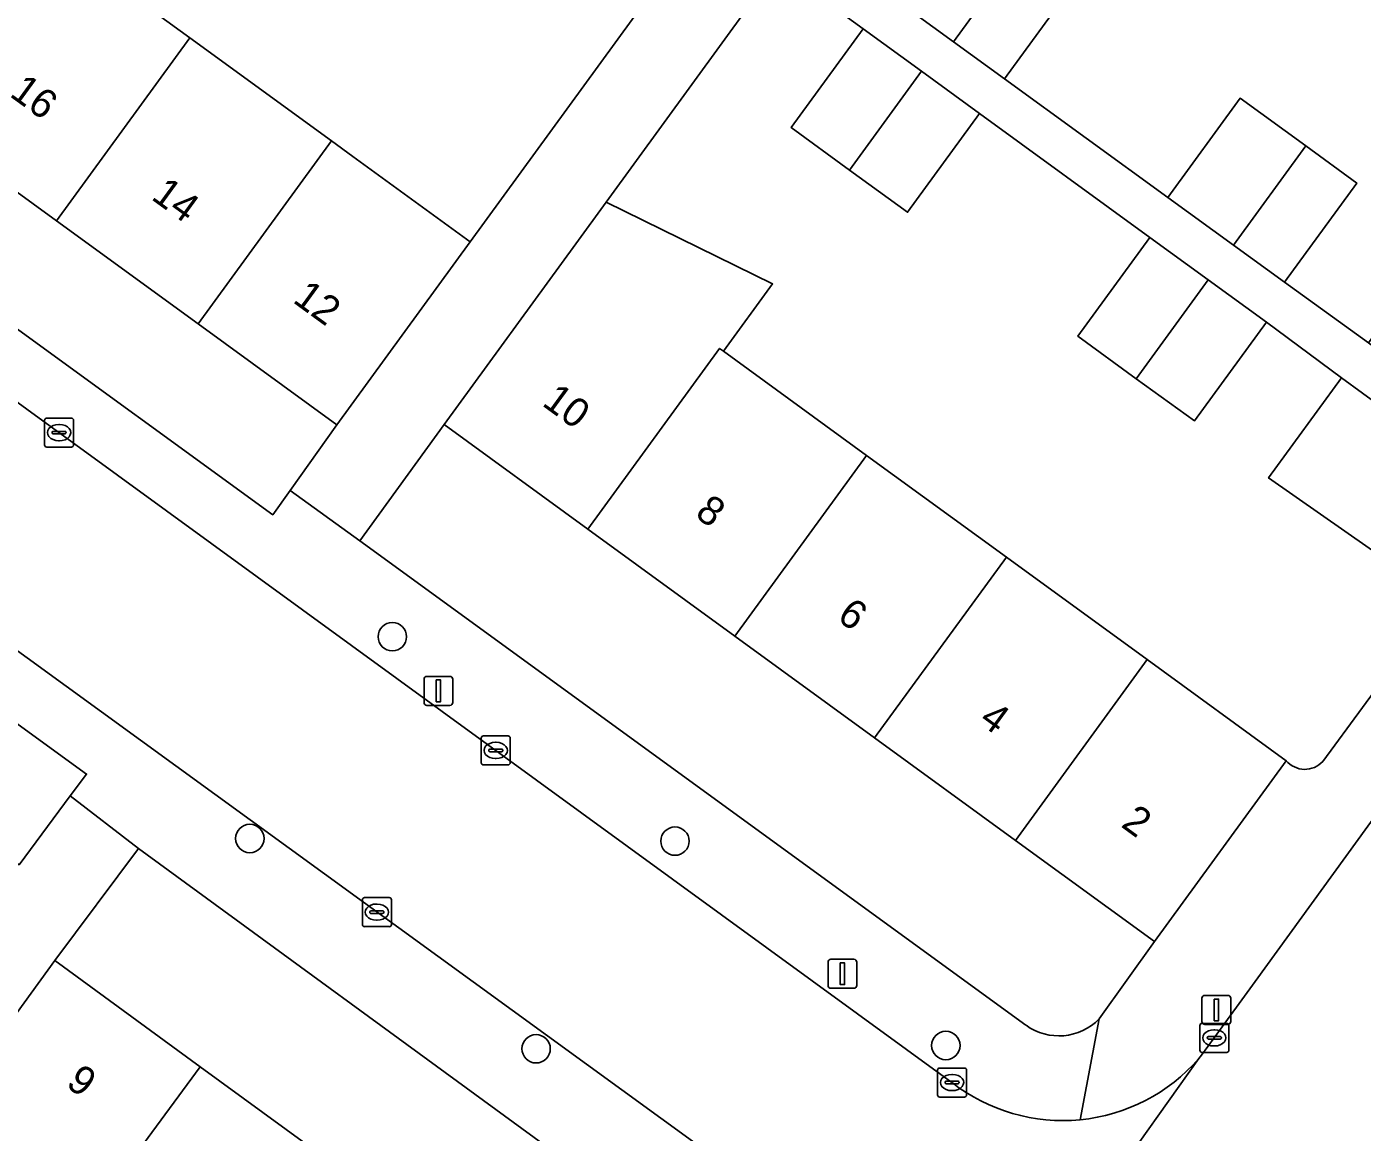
# Model space of a CAD drawing. Extents: x 159674 to 160531, y 382172 to 382904.
# Drawn here: x 160175.73 to 160221.75, y 382500.4 to 382538.52 of the extents above; entities that cross this region are included whole.
import ezdxf

# ---------------------------------------------------------------- set-up
doc = ezdxf.new("R2010")
doc.units = 0
for name, color, linetype in [('IMGEO_Boom', 7, 'Continuous'), ('IMGEO_Erf', 7, 'Continuous'), ('IMGEO_Kolk', 7, 'Continuous'), ('IMGEO_Lichtmast', 7, 'Continuous'), ('IMGEO_Muur', 7, 'Continuous'), ('IMGEO_Pand', 7, 'Continuous'), ('IMGEO_Pand_nummerreeks', 7, 'Continuous'), ('IMGEO_Rijbaan_lokaal_gesloten', 7, 'Continuous'), ('IMGEO_Rijbaan_lokaal_open', 7, 'Continuous'), ('IMGEO_Voetpad_open', 7, 'Continuous')]:
    doc.layers.add(name, color=color, linetype=linetype)

msp = doc.modelspace()

# ---------------------------------------------------------------- linework, layer by layer
at = {"layer": 'IMGEO_Boom'}
for centre in [(160188.329, 382517.49), (160183.419, 382510.533), (160198.068, 382510.442), (160193.284, 382503.282), (160207.401, 382503.395)]:
    msp.add_circle(centre, 0.489, dxfattribs=at)
at = {"layer": 'IMGEO_Erf'}
for points in [[(160127.897, 382562.669), (160184.209, 382521.695), (160184.808, 382522.535), (160186.417, 382524.795), (160181.637, 382528.275), (160176.758, 382531.828), (160171.799, 382535.439), (160167.082, 382538.873), (160162.337, 382542.328), (160157.384, 382545.934)], [(160117.459, 382553.168), (160116.806, 382552.256), (160121.807, 382548.622), (160126.656, 382545.098), (160131.584, 382541.517), (160136.387, 382538.026), (160141.237, 382534.502), (160146.105, 382530.965), (160150.991, 382527.414), (160155.991, 382523.78), (160160.872, 382520.234), (160165.672, 382516.745), (160170.553, 382513.198), (160175.469, 382509.626), (160177.234, 382512.001), (160177.794, 382512.755), (160121.273, 382553.859)], [(160229.047, 382537.13), (160224.295, 382540.586), (160219.38, 382544.16), (160217.267, 382541.345), (160212.578, 382544.777), (160214.647, 382547.603), (160209.453, 382551.381), (160202.472, 382541.785), (160205.407, 382539.65), (160207.895, 382543.071), (160210.155, 382541.427), (160211.914, 382540.148), (160209.426, 382536.727), (160215.055, 382532.633), (160217.543, 382536.054), (160219.803, 382534.41), (160221.562, 382533.131), (160219.074, 382529.71), (160221.967, 382527.617), (160224.461, 382531.045), (160226.154, 382529.799), (160229.46, 382527.365), (160230.277, 382526.771), (160234.204, 382532.209)], [(160176.396, 382541.751), (160181.355, 382538.141), (160186.235, 382534.588), (160186.972, 382534.051), (160191.014, 382531.108), (160197.179, 382539.582)], [(160214.434, 382531.256), (160208.566, 382535.532), (160206.086, 382532.123), (160204.085, 382533.578), (160202.074, 382535.041), (160204.554, 382538.45), (160201.606, 382540.595), (160195.698, 382532.472), (160201.431, 382529.652), (160199.741, 382527.331), (160204.67, 382523.742), (160209.487, 382520.234), (160214.339, 382516.701), (160219.13, 382513.213)], [(160220.389, 382513.187), (160224.489, 382518.771), (160223.667, 382519.369), (160220.311, 382521.713), (160218.523, 382522.962), (160221.031, 382526.41), (160218.446, 382528.338), (160215.966, 382524.929), (160213.963, 382526.385), (160211.954, 382527.847), (160214.434, 382531.256)], [(160212.685, 382504.314), (160214.591, 382506.978), (160209.802, 382510.465), (160204.949, 382513.998), (160200.131, 382517.506), (160195.067, 382521.193), (160190.112, 382524.801), (160187.205, 382520.79), (160210.164, 382504.096)], [(160193.511, 382500), (160179.581, 382510.186), (160176.698, 382506.323), (160181.704, 382502.662), (160185.344, 382500), (160186.672, 382499.029), (160191.502, 382495.496), (160196.341, 382491.958), (160201.314, 382488.321), (160203.011, 382490.565)]]:
    msp.add_lwpolyline(points, dxfattribs=at)
for centre, radius, start, end in [((160219.771, 382513.759), 0.842, 220.4041, 317.2297), ((160211.299, 382505.656), 1.929, 233.9663, 315.9182)]:
    msp.add_arc(centre, radius, start, end, dxfattribs=at)
at = {"layer": 'IMGEO_Kolk'}
for p, q in [((160176.346, 382524.1), (160176.346, 382524.952)), ((160176.421, 382525.026), (160177.273, 382525.026)), ((160176.834, 382524.806), (160176.859, 382524.806)), ((160177.347, 382524.952), (160177.347, 382524.1)), ((160176.605, 382524.52), (160176.605, 382524.532)), ((160177.043, 382524.483), (160176.645, 382524.483)), ((160176.648, 382524.569), (160177.046, 382524.569)), ((160176.857, 382524.246), (160176.832, 382524.246)), ((160177.089, 382524.532), (160177.089, 382524.52)), ((160177.273, 382524.026), (160176.421, 382524.026)), ((160191.393, 382513.143), (160191.393, 382513.995)), ((160191.468, 382514.069), (160192.32, 382514.069)), ((160191.881, 382513.849), (160191.906, 382513.849)), ((160192.394, 382513.995), (160192.394, 382513.143)), ((160191.652, 382513.563), (160191.652, 382513.575)), ((160192.09, 382513.526), (160191.692, 382513.526)), ((160191.695, 382513.612), (160192.093, 382513.612)), ((160191.904, 382513.289), (160191.879, 382513.289)), ((160192.136, 382513.575), (160192.136, 382513.563)), ((160192.32, 382513.069), (160191.468, 382513.069)), ((160187.297, 382507.567), (160187.297, 382508.419)), ((160187.372, 382508.493), (160188.224, 382508.493)), ((160187.785, 382508.273), (160187.81, 382508.273)), ((160188.298, 382508.419), (160188.298, 382507.567)), ((160187.556, 382507.987), (160187.556, 382507.999)), ((160187.994, 382507.95), (160187.596, 382507.95)), ((160187.599, 382508.036), (160187.997, 382508.036)), ((160187.808, 382507.713), (160187.783, 382507.713)), ((160188.04, 382507.999), (160188.04, 382507.987)), ((160188.224, 382507.493), (160187.372, 382507.493)), ((160216.153, 382503.233), (160216.153, 382504.085)), ((160216.228, 382504.159), (160217.08, 382504.159)), ((160217.154, 382504.085), (160217.154, 382503.233)), ((160216.412, 382503.653), (160216.412, 382503.665)), ((160216.85, 382503.616), (160216.452, 382503.616)), ((160216.455, 382503.702), (160216.853, 382503.702)), ((160216.641, 382503.939), (160216.666, 382503.939)), ((160216.896, 382503.665), (160216.896, 382503.653)), ((160217.08, 382503.159), (160216.228, 382503.159)), ((160216.664, 382503.379), (160216.639, 382503.379)), ((160207.191, 382502.619), (160208.043, 382502.619)), ((160207.116, 382501.693), (160207.116, 382502.545)), ((160207.418, 382502.162), (160207.816, 382502.162)), ((160207.604, 382502.399), (160207.629, 382502.399)), ((160208.117, 382502.545), (160208.117, 382501.693)), ((160207.375, 382502.113), (160207.375, 382502.125)), ((160207.813, 382502.076), (160207.415, 382502.076)), ((160207.627, 382501.839), (160207.602, 382501.839)), ((160207.859, 382502.125), (160207.859, 382502.113)), ((160208.043, 382501.619), (160207.191, 382501.619))]:
    msp.add_line(p, q, dxfattribs=at)
for points in [[(160176.346, 382524.1), (160176.346, 382524.952)], [(160176.421, 382525.026), (160177.273, 382525.026)], [(160177.347, 382524.952), (160177.347, 382524.1)], [(160177.273, 382524.026), (160176.421, 382524.026)], [(160191.393, 382513.143), (160191.393, 382513.995)], [(160191.468, 382514.069), (160192.32, 382514.069)], [(160192.394, 382513.995), (160192.394, 382513.143)], [(160192.32, 382513.069), (160191.468, 382513.069)], [(160187.297, 382507.567), (160187.297, 382508.419)], [(160187.372, 382508.493), (160188.224, 382508.493)], [(160188.298, 382508.419), (160188.298, 382507.567)], [(160188.224, 382507.493), (160187.372, 382507.493)], [(160216.153, 382503.233), (160216.153, 382504.085)], [(160216.228, 382504.159), (160217.08, 382504.159)], [(160217.154, 382504.085), (160217.154, 382503.233)], [(160217.08, 382503.159), (160216.228, 382503.159)], [(160207.191, 382502.619), (160208.043, 382502.619)], [(160207.116, 382501.693), (160207.116, 382502.545)], [(160208.117, 382502.545), (160208.117, 382501.693)], [(160208.043, 382501.619), (160207.191, 382501.619)]]:
    msp.add_lwpolyline(points, dxfattribs=at)
for centre, radius, start, end in [((160176.423, 382524.95), 0.0765, 91.552, 178.448), ((160176.423, 382524.95), 0.0765, 91.552, 178.448), ((160177.271, 382524.95), 0.0765, 1.552, 88.448), ((160177.271, 382524.95), 0.0765, 1.552, 88.448), ((160176.645, 382524.529), 0.0403, 85.8775, 175.7526), ((160176.642, 382524.519), 0.0366, 178.938, 274.7102), ((160177.046, 382524.526), 0.043, 264.8664, 352.4533), ((160177.05, 382524.531), 0.0386, 1.7309, 96.639), ((160176.423, 382524.102), 0.0765, 181.552, 268.448), ((160176.423, 382524.102), 0.0765, 181.552, 268.448), ((160177.271, 382524.102), 0.0765, 271.552, 358.448), ((160177.271, 382524.102), 0.0765, 271.552, 358.448), ((160191.47, 382513.993), 0.0765, 91.552, 178.448), ((160191.47, 382513.993), 0.0765, 91.552, 178.448), ((160192.318, 382513.993), 0.0765, 1.552, 88.448), ((160192.318, 382513.993), 0.0765, 1.552, 88.448), ((160191.692, 382513.572), 0.0403, 85.8775, 175.7526), ((160191.689, 382513.562), 0.0366, 178.938, 274.7102), ((160192.093, 382513.569), 0.043, 264.8664, 352.4533), ((160192.097, 382513.574), 0.0386, 1.7309, 96.639), ((160191.47, 382513.145), 0.0765, 181.552, 268.448), ((160191.47, 382513.145), 0.0765, 181.552, 268.448), ((160192.318, 382513.145), 0.0765, 271.552, 358.448), ((160192.318, 382513.145), 0.0765, 271.552, 358.448), ((160187.374, 382508.417), 0.0765, 91.552, 178.448), ((160187.374, 382508.417), 0.0765, 91.552, 178.448), ((160188.222, 382508.417), 0.0765, 1.552, 88.448), ((160188.222, 382508.417), 0.0765, 1.552, 88.448), ((160187.596, 382507.996), 0.0403, 85.8775, 175.7526), ((160187.593, 382507.986), 0.0366, 178.938, 274.7102), ((160187.997, 382507.993), 0.043, 264.8664, 352.4533), ((160188.001, 382507.998), 0.0386, 1.7309, 96.639), ((160187.374, 382507.569), 0.0765, 181.552, 268.448), ((160187.374, 382507.569), 0.0765, 181.552, 268.448), ((160188.222, 382507.569), 0.0765, 271.552, 358.448), ((160188.222, 382507.569), 0.0765, 271.552, 358.448), ((160216.23, 382504.083), 0.0765, 91.552, 178.448), ((160216.23, 382504.083), 0.0765, 91.552, 178.448), ((160217.078, 382504.083), 0.0765, 1.552, 88.448), ((160217.078, 382504.083), 0.0765, 1.552, 88.448), ((160216.452, 382503.662), 0.0403, 85.8775, 175.7526), ((160216.449, 382503.652), 0.0366, 178.938, 274.7102), ((160216.853, 382503.659), 0.043, 264.8664, 352.4533), ((160216.857, 382503.664), 0.0386, 1.7309, 96.639), ((160216.23, 382503.235), 0.0765, 181.552, 268.448), ((160216.23, 382503.235), 0.0765, 181.552, 268.448), ((160217.078, 382503.235), 0.0765, 271.552, 358.448), ((160217.078, 382503.235), 0.0765, 271.552, 358.448), ((160207.193, 382502.543), 0.0765, 91.552, 178.448), ((160207.193, 382502.543), 0.0765, 91.552, 178.448), ((160208.041, 382502.543), 0.0765, 1.552, 88.448), ((160208.041, 382502.543), 0.0765, 1.552, 88.448), ((160207.415, 382502.122), 0.0403, 85.8775, 175.7526), ((160207.82, 382502.124), 0.0386, 1.7309, 96.639), ((160207.193, 382501.695), 0.0765, 181.552, 268.448), ((160207.193, 382501.695), 0.0765, 181.552, 268.448), ((160207.412, 382502.112), 0.0366, 178.938, 274.7102), ((160207.816, 382502.119), 0.043, 264.8664, 352.4533), ((160208.041, 382501.695), 0.0765, 271.552, 358.448), ((160208.041, 382501.695), 0.0765, 271.552, 358.448)]:
    msp.add_arc(centre, radius, start, end, dxfattribs=at)
for centre, major_axis, ratio, start_param, end_param in [((160176.833, 382524.526), (-0.387, 0.002), 0.722429, 4.712389, 7.853982), ((160176.858, 382524.526), (-0.39, 0.002), 0.717154, 1.570796, 4.712389), ((160191.88, 382513.569), (-0.387, 0.002), 0.722429, 4.712389, 7.853982), ((160191.905, 382513.569), (-0.39, 0.002), 0.717154, 1.570796, 4.712389), ((160187.784, 382507.993), (-0.387, 0.002), 0.722429, 4.712389, 7.853982), ((160187.809, 382507.993), (-0.39, 0.002), 0.717154, 1.570796, 4.712389), ((160216.64, 382503.659), (-0.387, 0.002), 0.722429, 4.712389, 7.853982), ((160216.665, 382503.659), (-0.39, 0.002), 0.717154, 1.570796, 4.712389), ((160207.603, 382502.119), (-0.387, 0.002), 0.722429, 4.712389, 7.853982), ((160207.628, 382502.119), (-0.39, 0.002), 0.717154, 1.570796, 4.712389)]:
    msp.add_ellipse(centre, major_axis=major_axis, ratio=ratio, start_param=start_param, end_param=end_param, dxfattribs=at)
at = {"layer": 'IMGEO_Lichtmast'}
for p, q in [((160189.424, 382515.223), (160189.424, 382516.023)), ((160189.424, 382516.023), (160189.424, 382515.223)), ((160189.524, 382516.123), (160190.314, 382516.123)), ((160190.314, 382516.123), (160189.524, 382516.123)), ((160190.414, 382516.023), (160190.414, 382515.223)), ((160190.414, 382515.223), (160190.414, 382516.023)), ((160190.314, 382515.123), (160189.524, 382515.123)), ((160189.524, 382515.123), (160190.314, 382515.123)), ((160203.443, 382506.368), (160204.233, 382506.368)), ((160204.233, 382506.368), (160203.443, 382506.368)), ((160203.343, 382505.468), (160203.343, 382506.268)), ((160203.343, 382506.268), (160203.343, 382505.468)), ((160204.333, 382506.268), (160204.333, 382505.468)), ((160204.333, 382505.468), (160204.333, 382506.268)), ((160204.233, 382505.368), (160203.443, 382505.368)), ((160203.443, 382505.368), (160204.233, 382505.368)), ((160216.228, 382504.222), (160216.228, 382505.022)), ((160216.228, 382505.022), (160216.228, 382504.222)), ((160216.328, 382505.122), (160217.118, 382505.122)), ((160217.118, 382505.122), (160216.328, 382505.122)), ((160217.218, 382505.022), (160217.218, 382504.222)), ((160217.218, 382504.222), (160217.218, 382505.022)), ((160217.118, 382504.122), (160216.328, 382504.122)), ((160216.328, 382504.122), (160217.118, 382504.122))]:
    msp.add_line(p, q, dxfattribs=at)
for points in [[(160189.844, 382515.998), (160189.994, 382515.998), (160189.994, 382515.248), (160189.844, 382515.248), (160189.844, 382515.998)], [(160203.763, 382506.243), (160203.913, 382506.243), (160203.913, 382505.493), (160203.763, 382505.493), (160203.763, 382506.243)], [(160216.648, 382504.997), (160216.798, 382504.997), (160216.798, 382504.247), (160216.648, 382504.247), (160216.648, 382504.997)]]:
    msp.add_lwpolyline(points, dxfattribs=at)
for centre, start, end in [((160189.524, 382516.023), 90, 180), ((160189.524, 382516.023), 90, 180), ((160190.314, 382516.023), 0, 90), ((160190.314, 382516.023), 360, 90), ((160189.524, 382515.223), 180, 270), ((160189.524, 382515.223), 180, 270), ((160190.314, 382515.223), 270, 0), ((160190.314, 382515.223), 270, 0), ((160203.443, 382506.268), 90, 180), ((160203.443, 382506.268), 90, 180), ((160204.233, 382506.268), 0, 90), ((160204.233, 382506.268), 360, 90), ((160203.443, 382505.468), 180, 270), ((160203.443, 382505.468), 180, 270), ((160204.233, 382505.468), 270, 0), ((160204.233, 382505.468), 270, 0), ((160216.328, 382505.022), 90, 180), ((160216.328, 382505.022), 90, 180), ((160217.118, 382505.022), 0, 90), ((160217.118, 382505.022), 360, 90), ((160216.328, 382504.222), 180, 270), ((160216.328, 382504.222), 180, 270), ((160217.118, 382504.222), 270, 0), ((160217.118, 382504.222), 270, 0)]:
    msp.add_arc(centre, 0.1, start, end, dxfattribs=at)
at = {"layer": 'IMGEO_Muur'}
msp.add_lwpolyline([(160224.489, 382518.771), (160220.389, 382513.187)], dxfattribs=at)
msp.add_arc((160219.771, 382513.759), 0.842, 220.4041, 317.2297, dxfattribs=at)
at = {"layer": 'IMGEO_Pand'}
for points in [[(160207.667, 382538.006), (160210.155, 382541.427), (160207.895, 382543.071), (160205.407, 382539.65)], [(160181.355, 382538.141), (160176.396, 382541.751), (160171.799, 382535.439), (160176.758, 382531.828)], [(160207.667, 382538.006), (160209.426, 382536.727), (160211.914, 382540.148), (160210.155, 382541.427)], [(160181.637, 382528.275), (160186.235, 382534.588), (160181.355, 382538.141), (160176.758, 382531.828)], [(160206.567, 382536.986), (160204.554, 382538.45), (160202.074, 382535.041), (160204.085, 382533.578)], [(160206.567, 382536.986), (160204.085, 382533.578), (160206.086, 382532.123), (160208.566, 382535.532)], [(160219.803, 382534.41), (160217.543, 382536.054), (160215.055, 382532.633), (160217.315, 382530.989)], [(160181.637, 382528.275), (160186.417, 382524.795), (160191.014, 382531.108), (160186.972, 382534.051), (160186.235, 382534.588)], [(160219.803, 382534.41), (160217.315, 382530.989), (160219.074, 382529.71), (160221.562, 382533.131)], [(160199.607, 382527.428), (160199.741, 382527.331), (160201.431, 382529.652), (160195.698, 382532.472), (160194.652, 382531.036), (160190.112, 382524.801), (160195.067, 382521.193)], [(160216.444, 382529.794), (160214.434, 382531.256), (160211.954, 382527.847), (160213.963, 382526.385)], [(160216.444, 382529.794), (160213.963, 382526.385), (160215.966, 382524.929), (160218.446, 382528.338)], [(160204.67, 382523.742), (160199.741, 382527.331), (160199.607, 382527.428), (160195.067, 382521.193), (160200.131, 382517.506)], [(160223.667, 382519.369), (160226.104, 382522.72), (160221.031, 382526.41), (160218.523, 382522.962), (160220.311, 382521.713)], [(160209.487, 382520.234), (160204.67, 382523.742), (160200.131, 382517.506), (160204.949, 382513.998)], [(160209.487, 382520.234), (160204.949, 382513.998), (160209.802, 382510.465), (160214.339, 382516.701)], [(160209.802, 382510.465), (160214.591, 382506.978), (160219.13, 382513.213), (160214.339, 382516.701)], [(160177.116, 382496.389), (160179.757, 382500), (160181.704, 382502.662), (160176.698, 382506.323), (160173.759, 382502.279), (160172.149, 382500)], [(160186.672, 382499.029), (160185.344, 382500), (160181.704, 382502.662), (160179.757, 382500), (160177.116, 382496.389), (160182.094, 382492.77)]]:
    msp.add_lwpolyline(points, close=True, dxfattribs=at)
at = {"layer": 'IMGEO_Rijbaan_lokaal_gesloten'}
msp.add_lwpolyline([(160315.311, 382639.622), (160304.717, 382625.008), (160302.639, 382622.143), (160290.62, 382605.563), (160279.709, 382590.612), (160279.414, 382590.208), (160269.482, 382576.534), (160263.507, 382568.309), (160253.466, 382554.485), (160253.079, 382553.951), (160242.339, 382539.119), (160232.376, 382525.365), (160226.58, 382517.362), (160218.061, 382505.6), (160216.652, 382503.655), (160216.208, 382503.063), (160216.121, 382502.946), (160214.024, 382500), (160205.773, 382488.409), (160195.682, 382474.429), (160187.988, 382463.77), (160179.328, 382451.773), (160168.227, 382436.541)], dxfattribs=at)
at = {"layer": 'IMGEO_Rijbaan_lokaal_open'}
for points in [[(160170.916, 382528.842), (160166.836, 382523.227), (160198.798, 382500), (160204.282, 382495.961)], [(160207.614, 382502.119), (160170.916, 382528.842)], [(160205.773, 382488.409), (160214.024, 382500), (160216.121, 382502.946)]]:
    msp.add_lwpolyline(points, dxfattribs=at)
for centre, radius, start, end in [((160211.432, 382507.009), 6.204, 275.5563, 319.0885), ((160211.434, 382507.014), 6.209, 232.0345, 275.5378)]:
    msp.add_arc(centre, radius, start, end, dxfattribs=at)
at = {"layer": 'IMGEO_Voetpad_open'}
for points in [[(160103.182, 382578.158), (160110.485, 382572.841), (160112.814, 382571.146), (160120.554, 382565.511), (160121.166, 382566.352), (160124.097, 382564.218), (160123.485, 382563.377), (160153.206, 382541.739), (160168.596, 382530.532), (160170.916, 382528.842), (160207.614, 382502.119)], [(160210.164, 382504.096), (160187.205, 382520.79), (160184.808, 382522.535), (160184.209, 382521.695), (160127.897, 382562.669)], [(160121.273, 382553.859), (160177.794, 382512.755), (160177.234, 382512.001), (160179.581, 382510.186), (160193.511, 382500), (160201.923, 382493.849)], [(160204.282, 382495.961), (160198.798, 382500), (160166.836, 382523.227)], [(160226.58, 382517.362), (160224.489, 382518.771), (160220.389, 382513.187)], [(160216.121, 382502.946), (160216.208, 382503.063), (160216.652, 382503.655), (160218.061, 382505.6), (160226.58, 382517.362)], [(160219.13, 382513.213), (160214.591, 382506.978), (160212.685, 382504.314), (160212.033, 382500.834)], [(160173.759, 382502.279), (160176.698, 382506.323), (160179.581, 382510.186), (160177.234, 382512.001), (160175.469, 382509.626)], [(160212.033, 382500.834), (160212.685, 382504.314)]]:
    msp.add_lwpolyline(points, dxfattribs=at)
for points in [[(160209.453, 382551.381), (160214.042, 382557.69), (160216.898, 382561.575), (160214.457, 382563.306), (160212.767, 382561.011), (160208.197, 382554.728), (160200.096, 382543.592), (160199.167, 382542.315), (160199.309, 382542.212), (160197.321, 382539.479), (160197.179, 382539.582), (160191.014, 382531.108), (160186.417, 382524.795), (160184.808, 382522.535), (160187.205, 382520.79), (160190.112, 382524.801), (160194.652, 382531.036), (160195.698, 382532.472), (160201.606, 382540.595), (160202.472, 382541.785)], [(160209.426, 382536.727), (160207.667, 382538.006), (160205.407, 382539.65), (160202.472, 382541.785), (160201.606, 382540.595), (160204.554, 382538.45), (160206.567, 382536.986), (160208.566, 382535.532), (160214.434, 382531.256), (160216.444, 382529.794), (160218.446, 382528.338), (160221.031, 382526.41), (160226.104, 382522.72), (160226.987, 382523.966), (160221.967, 382527.617), (160219.074, 382529.71), (160217.315, 382530.989), (160215.055, 382532.633)]]:
    msp.add_lwpolyline(points, close=True, dxfattribs=at)
for centre, radius, start, end in [((160219.771, 382513.759), 0.842, 220.4041, 317.2297), ((160211.299, 382505.656), 1.929, 233.9663, 315.9182), ((160211.432, 382507.009), 6.204, 275.5563, 319.0885), ((160211.434, 382507.014), 6.209, 232.0345, 275.5378)]:
    msp.add_arc(centre, radius, start, end, dxfattribs=at)

# ---------------------------------------------------------------- texts
at = {"layer": 'IMGEO_Pand_nummerreeks'}
for s, rotation, p in [('16', 323.9409, (160175.105, 382536.148)), ('14', 323.9409, (160179.985, 382532.595)), ('12', 323.9409, (160184.863, 382529.044)), ('10', 323.9438, (160193.451, 382525.486)), ('8', 323.9438, (160198.719, 382521.651)), ('6', 323.9419, (160203.611, 382518.089)), ('4', 323.9419, (160208.507, 382514.524)), ('2', 323.9419, (160213.402, 382510.961)), ('9', 323.8212, (160177.043, 382502.007))]:
    msp.add_text(s, height=1, rotation=rotation, dxfattribs=at).set_placement(p)

doc.saveas('drawing.dxf')
